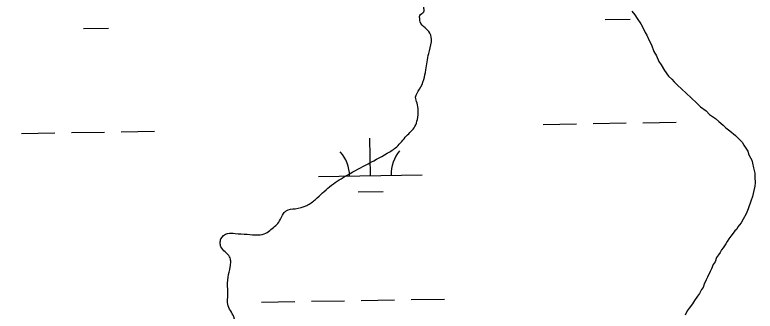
# Model space of a CAD drawing. Extents: x 3892998 to 3931244, y 278583 to 304547.
# Drawn here: x 3921761 to 3922473, y 288777 to 289063 of the extents above; entities that cross this region are included whole.
import ezdxf

# ---------------------------------------------------------------- set-up
doc = ezdxf.new("R2010")
doc.units = 0
for name, color, linetype in [('V-RIVR-EDGE', 7, 'Continuous'), ('V-TOPO-SHOR', 7, 'Continuous'), ('V-WETL-SWMP', 7, 'Continuous')]:
    doc.layers.add(name, color=color, linetype=linetype)

msp = doc.modelspace()

# ---------------------------------------------------------------- linework, layer by layer
at = {"layer": 'V-RIVR-EDGE'}
msp.add_spline([(3921975.26, 288577.89), (3921990.62, 288594.56), (3922005.64, 288613.67), (3922007.04, 288616.8), (3922004.27, 288624.47), (3922003.24, 288630.73), (3922006.04, 288635.95), (3922012.32, 288642.2), (3922017.22, 288651.24), (3922017.23, 288656.11), (3922014.11, 288663.78), (3922006.82, 288670.06), (3921999.88, 288679.82), (3921998.85, 288685.4), (3921999.56, 288690.96), (3922007.6, 288702.43), (3922013.89, 288714.25), (3922012.87, 288722.61), (3922009.76, 288732.02), (3922003.86, 288742.47), (3922000.05, 288747.01), (3921995.53, 288751.54), (3921990.66, 288752.6), (3921983.7, 288753.31), (3921977.44, 288755.77), (3921973.28, 288762.74), (3921971.56, 288771.79), (3921965.68, 288783.99), (3921965.69, 288790.61), (3921965.71, 288798.61), (3921966.09, 288810.1), (3921968.2, 288819.84), (3921968.56, 288825.41), (3921967.53, 288829.59), (3921959.2, 288839.36), (3921958.51, 288843.19), (3921959.22, 288847.01), (3921965.5, 288852.22), (3921972.81, 288852.2), (3921984.29, 288851.48), (3921995.08, 288850.75), (3922002.4, 288852.48), (3922007.28, 288855.95), (3922015.65, 288864.28), (3922019.5, 288871.58), (3922021.94, 288874.01), (3922030.65, 288876.08), (3922041.8, 288879.18), (3922050.17, 288885.08), (3922063.77, 288897.23), (3922078.77, 288907.29), (3922098.29, 288918.03), (3922119.2, 288929.47), (3922128.27, 288935.71), (3922137.69, 288946.13), (3922145.72, 288955.16), (3922148.17, 288962.12), (3922148.89, 288970.82), (3922147.87, 288977.78), (3922146.49, 288983.36), (3922150.34, 288991.35), (3922156.3, 289009.79), (3922159.12, 289025.44), (3922161.59, 289036.93), (3922160.22, 289045.28), (3922155.7, 289050.17), (3922150.84, 289056.1), (3922150.5, 289058.54), (3922150.51, 289062.02), (3922154.35, 289065.84), (3922154.36, 289070.01), (3922154.38, 289076.98), (3922152.66, 289086.03), (3922152, 289101.7), (3922147.86, 289117.02), (3922141.97, 289127.48), (3922133.29, 289137.95), (3922129.14, 289149.79), (3922125.34, 289161.64), (3922114.94, 289178.37), (3922101.42, 289198.94), (3922091.69, 289208.36), (3922080.94, 289223.36), (3922062.88, 289240.46), (3922059.42, 289248.13), (3922053.52, 289256.15), (3922047.97, 289261.73), (3922042.06, 289266.27), (3922034.07, 289274.65), (3922011.52, 289302.55), (3921994.15, 289316.52), (3921983.72, 289323.51), (3921983.73, 289325.94), (3921986.86, 289325.93), (3921987.21, 289328.72), (3921979.93, 289340.22), (3921976.81, 289343.36), (3921972.63, 289344.07), (3921972.63, 289342.68), (3921974.01, 289336.76), (3921972.96, 289335.37), (3921968.44, 289336.77), (3921952.1, 289346.56), (3921933.69, 289361.22), (3921914.23, 289376.24), (3921908.32, 289381.48), (3921903.46, 289383.58), (3921896.84, 289383.25), (3921881.52, 289380.15), (3921868.29, 289380.18), (3921858.55, 289381.6), (3921852.29, 289384.4), (3921826.2, 289394.56), (3921806.04, 289404.7), (3921773.01, 289419.41), (3921742.05, 289429.93), (3921723.95, 289431.02), (3921709.32, 289425.13), (3921693.97, 289412.99), (3921685.94, 289401.87), (3921681.06, 289400.14), (3921677.58, 289402.24), (3921675.85, 289405.37), (3921671.36, 289398.69)], degree=3, dxfattribs=at)
at = {"layer": 'V-TOPO-SHOR'}
for points in [[(3922354.58, 289066.36), (3922357.28, 289062.85), (3922359.46, 289059.32)], [(3922359.46, 289059.32), (3922363.24, 289054.29), (3922364.91, 289050.74), (3922367.14, 289045.67), (3922368.77, 289043.15), (3922371.01, 289038.07), (3922373.21, 289034.02), (3922375.5, 289027.41), (3922378.21, 289023.37), (3922380.47, 289017.78), (3922382.63, 289014.77), (3922385.91, 289009.21), (3922389.71, 289003.67), (3922392.9, 289000.69), (3922395.05, 288998.19), (3922398.24, 288995.2), (3922402.5, 288991.23), (3922406.76, 288987.25), (3922411.55, 288982.78), (3922416.88, 288977.81), (3922420.6, 288974.33), (3922425.89, 288970.39), (3922429.1, 288966.89), (3922434.9, 288962.97), (3922438.1, 288959.98), (3922442.34, 288956.52), (3922445, 288954.04), (3922448.71, 288951.07), (3922454.02, 288946.62), (3922456.68, 288944.13), (3922460.42, 288940.14), (3922462.07, 288937.1), (3922465.87, 288931.56), (3922467.02, 288928), (3922469.77, 288922.94), (3922470.39, 288919.87), (3922471.58, 288915.27), (3922472.79, 288910.16), (3922472.91, 288906.56), (3922473.1, 288900.9)]]:
    msp.add_lwpolyline(points, dxfattribs=at)
at = {"layer": 'V-WETL-SWMP'}
for p, q in [((3922357.28, 289062.85), (3922359.46, 289059.32)), ((3922359.46, 289059.32), (3922363.24, 289054.29)), ((3922328.83, 289058.28), (3922352.82, 289058.7)), ((3922363.24, 289054.29), (3922364.91, 289050.74)), ((3921826.99, 289049.6), (3921850.99, 289050.01)), ((3922364.91, 289050.74), (3922367.14, 289045.67)), ((3922367.14, 289045.67), (3922368.77, 289043.15)), ((3922368.77, 289043.15), (3922371.01, 289038.07)), ((3922371.01, 289038.07), (3922373.21, 289034.02)), ((3922373.21, 289034.02), (3922375.5, 289027.4)), ((3922375.5, 289027.4), (3922378.21, 289023.37)), ((3922378.21, 289023.37), (3922380.46, 289017.78)), ((3922380.46, 289017.78), (3922382.63, 289014.77)), ((3922382.63, 289014.77), (3922385.91, 289009.21)), ((3922385.91, 289009.21), (3922389.71, 289003.67)), ((3922389.71, 289003.67), (3922392.9, 289000.69)), ((3922392.9, 289000.69), (3922395.05, 288998.19)), ((3922395.05, 288998.19), (3922398.24, 288995.2)), ((3922398.24, 288995.2), (3922402.5, 288991.23)), ((3922402.5, 288991.23), (3922406.76, 288987.25)), ((3922406.76, 288987.25), (3922411.55, 288982.78)), ((3922411.55, 288982.78), (3922416.88, 288977.81)), ((3922416.88, 288977.81), (3922420.6, 288974.33)), ((3922420.6, 288974.33), (3922425.89, 288970.39)), ((3922425.89, 288970.39), (3922429.1, 288966.89)), ((3922429.1, 288966.89), (3922434.9, 288962.97)), ((3922434.9, 288962.97), (3922438.1, 288959.98)), ((3922438.1, 288959.98), (3922442.34, 288956.52)), ((3922269.16, 288957.23), (3922301.15, 288957.79)), ((3922317.15, 288958.06), (3922349.15, 288958.62)), ((3922365.14, 288958.89), (3922397.14, 288959.45)), ((3922442.34, 288956.52), (3922445, 288954.04)), ((3922445, 288954.04), (3922448.71, 288951.07)), ((3921767.33, 288948.55), (3921799.32, 288949.1)), ((3921815.32, 288949.38), (3921847.31, 288949.93)), ((3921863.31, 288950.21), (3921895.31, 288950.76)), ((3922448.71, 288951.07), (3922454.02, 288946.62)), ((3922454.02, 288946.62), (3922456.68, 288944.13)), ((3922102.92, 288907.92), (3922102.3, 288943.91)), ((3922456.68, 288944.13), (3922460.42, 288940.14)), ((3922460.42, 288940.14), (3922462.07, 288937.1)), ((3922462.07, 288937.1), (3922465.87, 288931.57)), ((3922465.87, 288931.57), (3922467.02, 288928)), ((3922467.02, 288928), (3922469.77, 288922.94)), ((3922469.77, 288922.94), (3922470.39, 288919.87)), ((3922470.39, 288919.87), (3922471.58, 288915.27)), ((3922471.58, 288915.27), (3922472.79, 288910.16)), ((3922472.79, 288910.16), (3922472.91, 288906.56)), ((3922052.93, 288907.05), (3922152.92, 288908.78)), ((3922472.91, 288906.56), (3922473.1, 288900.9)), ((3922472.69, 288897.79), (3922471.81, 288893.64)), ((3922473.1, 288900.9), (3922472.69, 288897.79)), ((3922091.19, 288892.28), (3922115.19, 288892.7)), ((3922471.81, 288893.64), (3922470.46, 288887.92)), ((3922469.07, 288883.24), (3922466.23, 288875.92)), ((3922470.46, 288887.92), (3922469.07, 288883.24)), ((3922466.23, 288875.92), (3922464.33, 288871.22)), ((3922464.33, 288871.22), (3922461.42, 288865.97)), ((3922459.48, 288862.3), (3922456.52, 288858.59)), ((3922461.42, 288865.97), (3922459.48, 288862.3)), ((3922453.55, 288854.88), (3922451.1, 288851.19)), ((3922455.56, 288856.49), (3922453.55, 288854.88)), ((3922456.52, 288858.59), (3922455.56, 288856.49)), ((3922447.64, 288846.95), (3922446.19, 288844.32)), ((3922449.61, 288849.59), (3922447.64, 288846.95)), ((3922451.1, 288851.19), (3922449.61, 288849.59)), ((3922442.26, 288838.52), (3922440.79, 288836.41)), ((3922444.71, 288842.21), (3922442.26, 288838.52)), ((3922446.19, 288844.32), (3922444.71, 288842.21)), ((3922437.86, 288831.67), (3922435.89, 288829.02)), ((3922439.33, 288833.78), (3922437.86, 288831.67)), ((3922440.79, 288836.41), (3922439.33, 288833.78)), ((3922434.49, 288824.85), (3922432.52, 288822.21)), ((3922435.89, 288829.02), (3922434.49, 288824.85)), ((3922431.11, 288818.04), (3922429.66, 288815.41)), ((3922432.52, 288822.21), (3922431.11, 288818.04)), ((3922427.26, 288810.18), (3922425.8, 288807.55)), ((3922429.66, 288815.41), (3922427.26, 288810.18)), ((3922423.89, 288803.36), (3922422.96, 288800.24)), ((3922425.8, 288807.55), (3922423.89, 288803.36)), ((3922421.49, 288798.13), (3922419.55, 288794.45)), ((3922422.96, 288800.24), (3922421.49, 288798.13)), ((3922142.15, 288788.51), (3922174.15, 288789.06)), ((3922417.58, 288791.81), (3922414.64, 288787.59)), ((3922419.55, 288794.45), (3922417.58, 288791.81)), ((3921998.17, 288786.02), (3922030.17, 288786.57)), ((3922046.17, 288786.85), (3922078.16, 288787.4)), ((3922094.16, 288787.68), (3922126.15, 288788.23)), ((3922412.68, 288784.43), (3922409.74, 288780.2)), ((3922414.64, 288787.59), (3922412.68, 288784.43)), ((3922407.77, 288777.56), (3922405.85, 288773.37)), ((3922409.74, 288780.2), (3922407.77, 288777.56))]:
    msp.add_line(p, q, dxfattribs=at)
for centre, start, end in [((3922158.15, 288909.35), 140.21988, 181.76354), ((3922047.68, 288907.44), 0.21988, 41.76354)]:
    msp.add_arc(centre, 35.25, start, end, dxfattribs=at)

doc.saveas('drawing.dxf')
